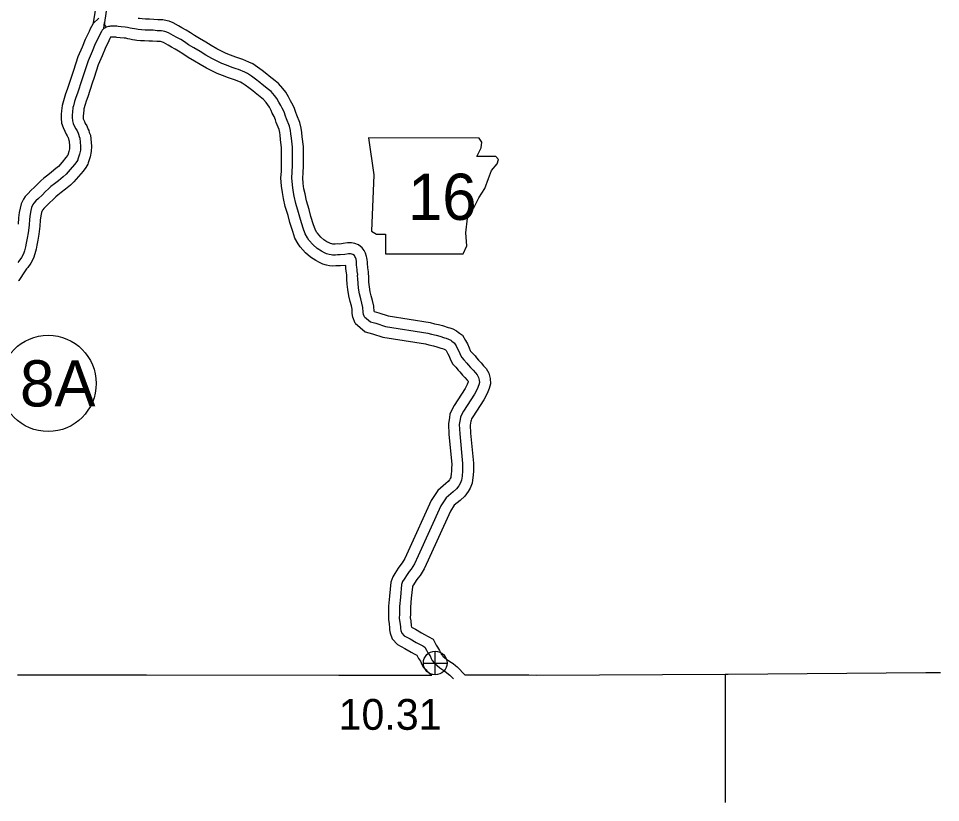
# Model space of a CAD drawing. Extents: x -83719 to 153526, y -11835 to 11446.
# Drawn here: x 13231.8 to 13653.6, y -3359.1 to -3000.6 of the extents above; entities that cross this region are included whole.
import ezdxf

# ---------------------------------------------------------------- set-up
doc = ezdxf.new("R2010")
doc.units = 0
for name, color, linetype in [('Level 11', 7, 'Continuous'), ('Level 2', 7, 'Continuous'), ('Level 21', 7, 'Continuous'), ('Level 25', 7, 'Continuous'), ('Level 26', 7, 'Continuous'), ('Level 27', 7, 'Continuous'), ('Level 59', 7, 'Continuous')]:
    doc.layers.add(name, color=color, linetype=linetype)

msp = doc.modelspace()

# ---------------------------------------------------------------- linework, layer by layer
at = {"layer": 'Level 11'}
for points in [[(13268.23, -2988.25), (13265.99, -3002.68)], [(13268.51, -3000.54), (13265.94, -3002.86), (13265.23, -3004.32), (13264.66, -3005.42), (13264.13, -3006.58), (13262.37, -3010.25), (13260.95, -3013.72), (13258.94, -3018.18), (13256.9, -3024.42), (13256, -3027.13), (13254.11, -3033.03), (13253.29, -3035.14), (13252.65, -3037.18), (13252.07, -3039.36), (13251.79, -3040.42), (13251.54, -3042.92), (13251.32, -3044.41), (13251.35, -3046.16), (13251.49, -3048.48), (13252.22, -3050.52), (13252.94, -3052.13), (13253.64, -3053.48), (13254.13, -3054.3), (13254.42, -3054.96), (13254.47, -3055.11), (13254.87, -3056.35), (13254.98, -3056.58), (13255.18, -3059.11), (13255.13, -3060.22), (13254.9, -3061.4), (13254.32, -3063.13), (13254.22, -3063.29), (13253.52, -3064.24), (13251.72, -3066.36), (13250.04, -3068.24), (13248.92, -3069.26), (13246.97, -3070.91), (13245.19, -3072.27), (13243.4, -3073.67), (13242.07, -3074.87), (13240.67, -3076.2), (13239.11, -3077.74), (13237.49, -3079.26), (13236.15, -3080.58), (13234.86, -3082.04), (13234.11, -3083.23), (13233, -3085.3), (13232.5, -3087.42), (13232.18, -3089.3), (13231.82, -3091.78), (13231.63, -3094.66)], [(13394.48, -3134.62), (13394.31, -3132.12), (13393.79, -3129.56), (13393.18, -3127.5), (13392.71, -3125.54), (13392.35, -3123.28), (13392.13, -3121.18), (13392, -3119.35), (13391.9, -3116.52), (13391.75, -3115.59), (13391.63, -3114.71), (13391.54, -3114.02), (13391.5, -3113.06), (13391.47, -3112.04), (13391.34, -3110.82), (13391.22, -3110.13), (13391.05, -3109.41), (13390.61, -3107.99), (13389.98, -3106.78), (13389.07, -3105.49), (13387.27, -3104.13), (13385.73, -3103.54), (13384.12, -3103.19), (13382.3, -3103.24), (13380.38, -3103.56), (13378.78, -3103.75), (13377.72, -3103.71), (13376.62, -3103.78), (13375.74, -3103.79), (13375.58, -3103.77), (13375.09, -3103.68), (13374.52, -3103.51), (13373.94, -3103.24), (13372.87, -3102.68), (13371.41, -3101.76), (13370.18, -3100.65), (13368.57, -3098.83), (13368.19, -3098.29), (13367.47, -3097.02), (13366.76, -3094.91), (13365.58, -3091.1), (13364.75, -3088.01), (13363.56, -3084.05), (13362.88, -3080.87), (13362.4, -3078.46), (13362.06, -3076.14), (13361.82, -3073.51), (13362.05, -3071.28), (13362.15, -3067.79), (13362.15, -3064.18), (13362.17, -3059.17), (13361.64, -3054.79), (13361.42, -3052.74), (13361.16, -3050.84), (13360.53, -3048.26), (13359.12, -3044.77), (13358.72, -3043.59), (13357.87, -3041.32), (13356.85, -3039.39), (13356.29, -3038.21), (13355.35, -3036.41), (13354.13, -3034.31), (13352.68, -3032.57), (13350.78, -3030.37), (13349.17, -3029.18), (13346.43, -3027.01), (13345.43, -3026.13), (13343.29, -3024.38), (13341.2, -3022.87), (13338.96, -3021.34), (13337.23, -3020.59), (13334.36, -3019.4), (13333.01, -3018.87), (13331.18, -3018.3), (13328.78, -3017.39), (13326.81, -3016.58), (13324.62, -3015.54), (13322.53, -3014.5), (13320.01, -3013.05), (13317.46, -3011.49), (13314.6, -3009.84), (13312.36, -3008.44), (13310.5, -3007.18), (13308.56, -3005.98), (13306.56, -3004.87), (13305, -3004.06), (13302.59, -3002.69), (13300.71, -3001.88), (13299.78, -3001.67), (13297.83, -3001.24), (13296.38, -3001.23), (13295.56, -3001.22), (13293.64, -3001.04), (13291.76, -3000.99), (13289.97, -3000.91), (13288.41, -3000.83), (13287.16, -3000.71), (13286.6, -3000.62)], [(13273.95, -3009.22), (13273.65, -3009.81), (13273.17, -3010.85), (13271.52, -3014.3), (13270.14, -3017.67), (13268.27, -3021.8), (13266.4, -3027.54), (13265.51, -3030.23), (13263.54, -3036.38), (13262.73, -3038.46), (13262.26, -3039.96), (13261.74, -3041.91), (13261.67, -3042.18), (13261.47, -3044.15), (13261.34, -3045.06), (13261.35, -3045.79), (13261.39, -3046.47), (13261.5, -3046.78), (13261.95, -3047.78), (13262.36, -3048.58), (13263.05, -3049.71), (13263.74, -3051.33), (13263.95, -3051.92), (13264.2, -3052.69), (13264.81, -3054), (13265.2, -3058.95), (13265.08, -3061.39), (13264.6, -3063.94), (13263.7, -3066.61), (13263.47, -3067.27), (13262.62, -3068.76), (13261.36, -3070.47), (13259.25, -3072.93), (13257.16, -3075.28), (13255.52, -3076.78), (13253.24, -3078.7), (13251.32, -3080.17), (13249.82, -3081.34), (13248.87, -3082.2), (13247.64, -3083.38), (13246.04, -3084.95), (13244.43, -3086.47), (13243.41, -3087.47), (13242.88, -3088.06), (13242.75, -3088.27), (13242.43, -3088.86), (13242.31, -3089.4), (13242.06, -3090.85), (13241.77, -3092.84), (13241.59, -3095.58), (13241.16, -3099.3), (13240.7, -3101.97), (13240.22, -3104.33), (13239.85, -3106.1), (13239.33, -3108.2), (13238.65, -3110.28), (13237.44, -3112.51), (13236, -3114.52), (13235.53, -3115.13), (13233.95, -3117.45), (13232.89, -3119.1), (13231.97, -3120.41), (13231.85, -3120.59)], [(13285.16, -3010.52), (13283.98, -3010.36), (13282.77, -3010.12), (13281.8, -3009.92), (13280.88, -3009.7), (13280.15, -3009.62), (13278.31, -3009.44), (13276.78, -3009.27), (13276.38, -3009.21), (13275.91, -3009.2), (13275.28, -3009.2), (13275, -3009.2), (13274.3, -3009.22), (13273.95, -3009.22)], [(13385.8, -3139.95), (13384.82, -3137.19), (13384.52, -3135.46), (13384.38, -3133.48), (13384.07, -3131.96), (13383.51, -3130.07), (13382.9, -3127.48), (13382.44, -3124.59), (13382.17, -3122.07), (13382.01, -3119.89), (13381.94, -3117.8), (13381.96, -3117.68), (13381.86, -3117.04), (13381.72, -3116.05), (13381.57, -3114.93), (13381.51, -3113.5), (13379.18, -3113.77), (13377.84, -3113.72), (13377, -3113.77), (13375.28, -3113.8), (13374.11, -3113.67), (13372.74, -3113.41), (13370.98, -3112.89), (13369.51, -3112.21), (13367.86, -3111.35), (13365.34, -3109.75), (13363.07, -3107.7), (13360.73, -3105.06), (13359.73, -3103.65), (13358.29, -3101.1), (13357.24, -3097.98), (13355.97, -3093.88), (13355.13, -3090.75), (13353.87, -3086.54), (13353.08, -3082.89), (13352.54, -3080.15), (13352.13, -3077.32), (13351.77, -3073.47), (13352.06, -3070.62), (13352.15, -3067.64), (13352.15, -3064.16), (13352.17, -3059.75), (13351.71, -3055.91), (13351.5, -3053.95), (13351.32, -3052.71), (13350.99, -3051.34), (13349.74, -3048.26), (13349.3, -3046.95), (13348.72, -3045.41), (13347.9, -3043.85), (13347.35, -3042.68), (13346.59, -3041.25), (13345.91, -3040.06), (13345.06, -3039.05), (13343.93, -3037.74), (13343.08, -3037.11), (13340, -3034.68), (13338.95, -3033.74), (13337.2, -3032.31), (13335.45, -3031.05), (13334.11, -3030.14), (13333.32, -3029.8), (13330.61, -3028.67), (13329.7, -3028.31), (13327.94, -3027.77), (13325.1, -3026.7), (13322.75, -3025.73), (13320.24, -3024.53), (13317.81, -3023.32), (13314.9, -3021.65), (13312.35, -3020.09), (13309.45, -3018.41), (13306.91, -3016.83), (13305.07, -3015.58), (13303.49, -3014.61), (13301.84, -3013.68), (13300.23, -3012.86), (13298.12, -3011.65), (13297.62, -3011.44), (13297.61, -3011.43), (13296.7, -3011.23), (13296.29, -3011.23), (13295.04, -3011.22), (13293.03, -3011.03), (13291.39, -3010.98), (13289.5, -3010.9), (13287.67, -3010.81), (13285.92, -3010.64), (13285.09, -3010.51)], [(13394.48, -3134.62), (13396.64, -3135.2), (13400.87, -3136.63), (13420.11, -3139.62), (13422.05, -3140.18), (13423.92, -3140.6), (13425.82, -3141.04), (13428.36, -3141.85), (13429.09, -3142.13), (13430.51, -3142.57), (13432.18, -3143.49), (13432.99, -3144.07), (13433.55, -3144.48), (13434.87, -3145.37), (13436.36, -3147.87), (13437.16, -3149.4), (13438, -3151.14), (13438.49, -3152.45), (13438.64, -3152.72), (13439.22, -3153.35), (13440.67, -3154.94), (13441.33, -3155.79), (13442.3, -3156.85), (13443.45, -3158.08), (13444.59, -3159.39), (13445.7, -3160.68), (13446.91, -3162.82), (13447.51, -3165.18), (13447.72, -3167.6), (13447.12, -3169.73), (13446.25, -3172.16), (13444.71, -3174.96), (13439.65, -3182.82), (13439.11, -3183.73), (13438.87, -3184.31), (13438.79, -3184.76), (13438.48, -3186.55), (13438.64, -3190.18), (13439.97, -3203.9), (13439.96, -3206.38), (13439.96, -3207.72), (13439.71, -3210.64), (13439.47, -3211.75), (13439.27, -3213.06), (13438.36, -3215.35), (13437.44, -3216.92), (13435.95, -3219.1), (13433.82, -3220.94), (13431.16, -3223.13), (13429.4, -3225.82), (13419.19, -3248.33), (13417.33, -3252.3), (13415.48, -3255.33), (13414.5, -3256.54), (13413.67, -3257.62), (13412.47, -3259.56), (13412.09, -3260.19), (13411.97, -3260.53), (13411.46, -3265.73), (13411.07, -3269.78), (13411.06, -3272.93), (13411.03, -3274.7), (13411.23, -3276.04), (13411.47, -3278.26), (13411.52, -3278.88), (13411.52, -3278.88), (13413.35, -3279.88), (13416.21, -3281.52), (13417.53, -3282.22), (13419.24, -3283.14), (13421.47, -3284.38), (13422.92, -3287.08), (13423.44, -3288.09), (13424.46, -3289.63), (13425.11, -3291.09), (13425.2, -3291.29), (13425.81, -3291.88), (13425.99, -3292.12), (13427.6, -3293.58), (13429.1, -3294.58), (13430.66, -3295.59), (13431.68, -3296.48), (13432.49, -3297.09), (13436.14, -3300.85)], [(13385.8, -3139.95), (13390.44, -3143.89), (13393.75, -3144.77), (13398.48, -3146.37), (13417.94, -3149.4), (13419.56, -3149.88), (13421.71, -3150.35), (13423.17, -3150.69), (13425.07, -3151.3), (13425.82, -3151.58), (13426.56, -3151.81), (13426.85, -3151.97), (13427.13, -3152.17), (13427.4, -3152.37), (13427.62, -3152.74), (13428.23, -3153.91), (13428.8, -3155.08), (13429.39, -3156.68), (13430.5, -3158.65), (13431.85, -3160.1), (13433.01, -3161.38), (13433.67, -3162.23), (13434.97, -3163.65), (13436.01, -3164.76), (13437.02, -3165.93), (13437.49, -3166.47), (13437.54, -3166.57), (13437.58, -3166.71), (13437.11, -3168.03), (13436.11, -3169.84), (13431.14, -3177.57), (13430.15, -3179.24), (13429.2, -3181.5), (13428.94, -3183.06), (13428.44, -3185.91), (13428.66, -3190.88), (13429.97, -3204.37), (13429.96, -3206.37), (13429.96, -3207.3), (13429.81, -3209.14), (13429.64, -3209.91), (13429.56, -3210.42), (13429.34, -3210.96), (13428.99, -3211.57), (13428.43, -3212.39), (13427.37, -3213.3), (13423.64, -3216.37), (13420.61, -3220.97), (13410.11, -3244.15), (13408.5, -3247.56), (13407.29, -3249.56), (13406.66, -3250.33), (13405.43, -3251.92), (13403.96, -3254.32), (13403, -3255.87), (13402.13, -3258.37), (13401.5, -3264.76), (13401.07, -3269.29), (13401.06, -3272.83), (13401.01, -3275.34), (13401.31, -3277.32), (13401.51, -3279.17), (13401.58, -3280.09), (13401.84, -3281.64), (13402.73, -3284.27), (13405.22, -3286.84), (13408.47, -3288.61), (13411.38, -3290.28), (13412.83, -3291.05), (13414.04, -3291.7), (13414.07, -3291.75), (13414.82, -3293.18), (13415.67, -3294.46), (13416.02, -3295.25), (13416.92, -3297.16), (13418.24, -3298.46), (13418.54, -3298.87), (13420.83, -3300.94)]]:
    msp.add_lwpolyline(points, dxfattribs=at)
at = {"layer": 'Level 2'}
for points in [[(13420.83, -3300.96), (13378.32, -3301.05), (13290.34, -3300.86), (13231.35, -3300.91)], [(13468.96, -3301.03), (13465.25, -3300.87), (13436.14, -3300.93)], [(13555.06, -3300.57), (13468.96, -3301.03)], [(13653.62, -3299.8), (13646.82, -3299.82), (13556.46, -3300.58), (13555.06, -3300.57), (13555.07, -3359.1)]]:
    msp.add_lwpolyline(points, dxfattribs=at)
at = {"layer": 'Level 21'}
msp.add_lwpolyline([(13391.85, -3055.25), (13394.39, -3072.17), (13393.26, -3097.83), (13395.52, -3099.24), (13399.75, -3099.24), (13399.75, -3108.26), (13435.27, -3108.26), (13436.97, -3104.6), (13436.4, -3098.67), (13437.25, -3091.91), (13440.35, -3086.55), (13442.32, -3082.6), (13445.14, -3078.37), (13446.84, -3073.86), (13448.24, -3070.2), (13450.78, -3067.09), (13451.35, -3065.12), (13450.22, -3063.71), (13441.48, -3063.71), (13443.45, -3059.76), (13443.73, -3057.23), (13442.56, -3055.28)], close=True, dxfattribs=at)
at = {"layer": 'Level 26'}
for p, q in [((13422.43, -3300.73), (13422.43, -3289.89)), ((13417.02, -3295.31), (13427.85, -3295.31))]:
    msp.add_line(p, q, dxfattribs=at)
msp.add_circle((13422.43, -3295.31), 5.42, dxfattribs=at)
at = {"layer": 'Level 27'}
msp.add_circle((13245.35, -3167.47), 22, dxfattribs=at)
at = {"layer": 'Level 59'}
for points in [[(13273.17, -2989.02), (13271.08, -3002.52)], [(13270.78, -3005.23), (13271.08, -3002.52)], [(13271.08, -3002.52), (13271.17, -3003.43), (13271.2, -3003.52), (13271.27, -3003.67), (13271.43, -3003.91), (13271.51, -3004.05), (13271.89, -3004.67)], [(13270.78, -3005.23), (13270.01, -3005.92), (13269.7, -3006.55), (13269.16, -3007.62), (13268.65, -3008.71), (13266.95, -3012.27), (13265.55, -3015.7), (13263.61, -3019.99), (13261.65, -3025.98), (13260.75, -3028.68), (13258.83, -3034.71), (13258.01, -3036.8), (13257.46, -3038.57), (13256.9, -3040.63), (13256.73, -3041.3), (13256.51, -3043.53), (13256.33, -3044.74), (13256.35, -3045.97), (13256.44, -3047.48), (13256.86, -3048.65), (13257.45, -3049.96), (13258, -3051.03), (13258.59, -3052), (13259.08, -3053.14), (13259.21, -3053.51), (13259.53, -3054.52), (13259.89, -3055.29), (13260.19, -3059.03), (13260.1, -3060.8), (13259.75, -3062.67), (13258.96, -3065), (13258.9, -3065.2), (13258.42, -3066.03), (13257.44, -3067.36), (13255.49, -3069.64), (13253.6, -3071.76), (13252.22, -3073.02), (13250.1, -3074.8), (13248.26, -3076.22), (13246.61, -3077.51), (13245.47, -3078.53), (13244.15, -3079.79), (13242.57, -3081.35), (13240.96, -3082.87), (13239.78, -3084.03), (13238.87, -3085.05), (13238.43, -3085.75), (13237.72, -3087.08), (13237.4, -3088.41), (13237.12, -3090.08), (13236.8, -3092.31), (13236.61, -3095.12), (13236.2, -3098.59), (13235.78, -3101.05), (13235.33, -3103.32), (13234.98, -3104.99), (13234.52, -3106.82), (13234.04, -3108.29), (13233.19, -3109.85), (13231.98, -3111.54), (13231.47, -3112.2)], [(13270.78, -3005.23), (13270.97, -3005.09), (13271.25, -3004.96), (13271.55, -3004.82), (13271.76, -3004.75), (13271.89, -3004.67)], [(13285.84, -3005.57), (13284.81, -3005.42), (13283.75, -3005.21), (13282.88, -3005.04), (13281.72, -3004.76), (13280.65, -3004.65), (13278.82, -3004.47), (13277.46, -3004.32), (13276.82, -3004.21), (13275.96, -3004.21), (13275.32, -3004.2), (13274.92, -3004.2), (13274.22, -3004.22), (13273.86, -3004.22), (13273.42, -3004.25), (13273.22, -3004.25), (13272.92, -3004.31), (13271.89, -3004.67)], [(13390.07, -3137.02), (13389.68, -3135.91), (13389.49, -3134.84), (13389.34, -3132.8), (13388.93, -3130.76), (13388.35, -3128.79), (13387.8, -3126.51), (13387.4, -3123.93), (13387.15, -3121.63), (13387, -3119.62), (13386.95, -3118.12), (13387.02, -3117.69), (13386.8, -3116.31), (13386.68, -3115.38), (13386.55, -3114.48), (13386.5, -3113.24), (13386.48, -3112.37), (13386.38, -3111.5), (13386.32, -3111.13), (13386.23, -3110.73), (13385.97, -3109.89), (13385.7, -3109.39), (13385.44, -3109.02), (13384.81, -3108.55), (13384.28, -3108.34), (13383.65, -3108.2), (13382.78, -3108.23), (13381.08, -3108.51), (13378.98, -3108.76), (13377.78, -3108.72), (13376.81, -3108.77), (13375.51, -3108.8), (13374.85, -3108.72), (13373.92, -3108.55), (13372.75, -3108.2), (13371.72, -3107.72), (13370.36, -3107.01), (13368.38, -3105.76), (13366.63, -3104.17), (13364.65, -3101.95), (13363.96, -3100.97), (13362.88, -3099.06), (13362, -3096.45), (13360.78, -3092.49), (13359.94, -3089.38), (13358.71, -3085.29), (13357.98, -3081.88), (13357.47, -3079.3), (13357.1, -3076.73), (13356.8, -3073.49), (13357.05, -3070.95), (13357.15, -3067.71), (13357.15, -3064.17), (13357.17, -3059.46), (13356.67, -3055.35), (13356.46, -3053.34), (13356.24, -3051.77), (13355.76, -3049.8), (13354.43, -3046.51), (13354.01, -3045.27), (13353.29, -3043.36), (13352.38, -3041.62), (13351.82, -3040.44), (13350.97, -3038.83), (13350.02, -3037.19), (13348.87, -3035.81), (13347.35, -3034.06), (13346.13, -3033.14), (13343.22, -3030.85), (13342.19, -3029.93), (13340.24, -3028.35), (13338.32, -3026.96), (13336.54, -3025.74), (13335.27, -3025.19), (13332.49, -3024.03), (13331.36, -3023.59), (13329.56, -3023.04), (13326.94, -3022.04), (13324.78, -3021.16), (13322.43, -3020.03), (13320.17, -3018.91), (13317.45, -3017.35), (13314.9, -3015.79), (13312.02, -3014.12), (13309.64, -3012.63), (13307.78, -3011.38), (13306.03, -3010.29), (13304.2, -3009.28), (13302.61, -3008.46), (13300.36, -3007.17), (13299.16, -3006.66), (13298.7, -3006.55), (13297.27, -3006.24), (13296.33, -3006.23), (13295.3, -3006.22), (13293.34, -3006.04), (13291.57, -3005.99), (13289.74, -3005.9), (13288.04, -3005.82), (13286.54, -3005.67), (13285.84, -3005.57)], [(13390.07, -3137.02), (13392.81, -3139.35), (13395.2, -3139.99), (13399.67, -3141.5), (13419.02, -3144.51), (13420.81, -3145.03), (13422.82, -3145.48), (13424.5, -3145.86), (13426.72, -3146.57), (13427.46, -3146.85), (13428.53, -3147.19), (13429.52, -3147.73), (13430.06, -3148.12), (13430.67, -3148.57), (13431.15, -3148.89), (13431.99, -3150.3), (13432.69, -3151.66), (13433.4, -3153.11), (13433.94, -3154.56), (13434.57, -3155.68), (13435.53, -3156.72), (13436.84, -3158.16), (13437.5, -3159.01), (13438.63, -3160.25), (13439.73, -3161.42), (13440.8, -3162.66), (13441.59, -3163.58), (13442.23, -3164.7), (13442.56, -3166.02), (13442.66, -3167.12), (13442.36, -3168.2), (13441.68, -3170.09), (13440.41, -3172.4), (13435.39, -3180.19), (13434.63, -3181.48), (13434.04, -3182.9), (13433.86, -3183.91), (13433.46, -3186.23), (13433.65, -3190.53), (13434.97, -3204.13), (13434.96, -3206.37), (13434.96, -3207.51), (13434.76, -3209.89), (13434.55, -3210.83), (13434.41, -3211.74), (13433.85, -3213.16), (13433.22, -3214.24), (13432.19, -3215.74), (13430.6, -3217.12), (13427.4, -3219.75), (13425.01, -3223.39), (13414.65, -3246.24), (13412.92, -3249.93), (13411.39, -3252.44), (13410.58, -3253.44), (13409.55, -3254.77), (13408.21, -3256.94), (13407.54, -3258.03), (13407.05, -3259.45), (13406.48, -3265.25), (13406.07, -3269.54), (13406.06, -3272.88), (13406.02, -3275.02), (13406.27, -3276.68), (13406.49, -3278.72), (13406.55, -3279.48), (13406.71, -3280.42), (13407.11, -3281.61), (13408.27, -3282.81), (13410.91, -3284.24), (13413.79, -3285.9), (13415.18, -3286.63), (13416.84, -3287.52), (13417.75, -3288.03), (13418.49, -3289.42), (13419.13, -3290.64), (13420.07, -3292.05), (13420.56, -3293.17), (13421.06, -3294.23), (13422.02, -3295.17), (13422.26, -3295.5), (13424.52, -3297.54), (13426.35, -3298.76), (13427.65, -3299.59), (13428.53, -3300.37), (13429.18, -3300.85), (13430.78, -3302.5)]]:
    msp.add_lwpolyline(points, dxfattribs=at)

# ---------------------------------------------------------------- texts
at = {"layer": 'Level 21'}
msp.add_text('16', height=21.12, dxfattribs=at).set_placement((13409.95, -3092.71))
at = {"layer": 'Level 25'}
msp.add_text('10.31', height=14.08, dxfattribs=at).set_placement((13378.23, -3325.84))
at = {"layer": 'Level 27'}
msp.add_text('8A', height=21.12, dxfattribs=at).set_placement((13232.49, -3178.03))

doc.saveas('drawing.dxf')
